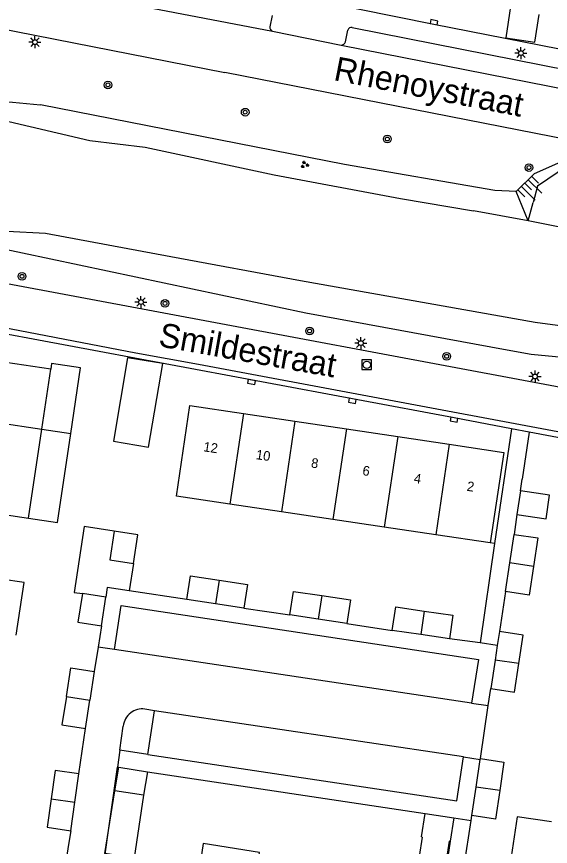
# Model space of a CAD drawing. Extents: x 124000 to 128010, y 398999 to 403000.
# Drawn here: x 126420.5 to 126475.9, y 399560.1 to 399646.3 of the extents above; entities that cross this region are included whole.
import ezdxf

# ---------------------------------------------------------------- set-up
doc = ezdxf.new("R2010")
doc.units = 0
for name, color, linetype in [('gg-afsc-hekwerk', 7, 'Continuous'), ('gg-anno-huisnummerreeks BGT', 7, 'Continuous'), ('gg-anno-openbare ruimte label', 7, 'Continuous'), ('gg-bbg-bijgebouw', 7, 'Continuous'), ('gg-bbg-gedigitaliseerde bebouwing', 7, 'Continuous'), ('gg-bbg-gedigitaliseerde bijgebouw', 7, 'Continuous'), ('gg-bbg-hoofdgebouw', 7, 'Continuous'), ('gg-bbg-luifel en loopbrug', 7, 'Continuous'), ('gg-bbg-tussenscheiding', 7, 'Continuous'), ('gg-knt-BGT kruinlijn', 7, 'Continuous'), ('gg-knt-verharding', 7, 'Continuous'), ('gg-knt-verharding nz', 7, 'Continuous'), ('gg-kntw-beschoeiing', 7, 'Continuous'), ('gg-kntw-bovenkant insteek waterloop', 7, 'Continuous'), ('gg-kntw-waterlijn', 7, 'Continuous'), ('gt-grn-vlakafsluiter', 7, 'Continuous'), ('gt-grn-weggrens', 7, 'Continuous'), ('gt-symb-boom', 7, 'Continuous'), ('gt-symb-groenvak', 7, 'Continuous'), ('gt-symb-kolk', 7, 'Continuous'), ('gt-symb-lichtmast', 7, 'Continuous'), ('gt-symb-rioolschacht', 7, 'Continuous'), ('gt-symb-talud symbool', 7, 'Continuous'), ('gx-grn-maaiveld', 7, 'Continuous')]:
    doc.layers.add(name, color=color, linetype=linetype)

# ---------------------------------------------------------------- blocks, each defined once
blk = doc.blocks.new('gt0-KOLK')
at = {"layer": 'gt-symb-kolk'}
blk.add_lwpolyline([(0, 0), (0.375, 0), (0.375, 0.4), (-0.375, 0.4), (-0.375, 0), (0, 0)], dxfattribs=at)
blk = doc.blocks.new('gt0-TALUD_1')
at = {"layer": 'gt-symb-talud symbool'}
for p, q in [((-1, -1), (-1, 0)), ((-0.5, -2), (-0.5, 0)), ((0, -1), (0, 0)), ((0.5, -2), (0.5, 0)), ((1, -1), (1, 0))]:
    blk.add_line(p, q, dxfattribs=at)
blk = doc.blocks.new('gt0-GRVAK')
at = {"layer": 'gt-symb-groenvak'}
for p, q in [((-0.11, 0.189), (-0.228, 0.24)), ((-0.182, 0.153), (0.088, 0.153)), ((-0.091, 0.211), (-0.156, 0.322)), ((-0.047, 0.214), (-0.047, 0.393)), ((-0.004, 0.211), (0.061, 0.322)), ((0.015, 0.189), (0.133, 0.24)), ((0.262, -0.052), (0.197, 0.059)), ((0.305, -0.049), (0.305, 0.13)), ((0.349, -0.052), (0.414, 0.059)), ((-0.245, -0.228), (-0.363, -0.177)), ((-0.318, -0.264), (-0.047, -0.264)), ((-0.226, -0.206), (-0.291, -0.095)), ((-0.183, -0.203), (-0.183, -0.024)), ((-0.139, -0.206), (-0.074, -0.095)), ((-0.12, -0.228), (-0.002, -0.177)), ((0.243, -0.074), (0.125, -0.023)), ((0.17, -0.11), (0.441, -0.11)), ((0.368, -0.074), (0.486, -0.023))]:
    blk.add_line(p, q, dxfattribs=at)
blk = doc.blocks.new('gt0-BOOM')
at = {"layer": 'gt-symb-boom'}
for radius in [0.4, 0.2]:
    blk.add_circle((0, 0), radius, dxfattribs=at)
blk = doc.blocks.new('gt0-LMAST')
at = {"layer": 'gt-symb-lichtmast'}
for p, q in [((-0.182, 0.173), (-0.447, 0.438)), ((-0.005, 0.246), (-0.005, 0.621)), ((0.172, 0.173), (0.437, 0.438)), ((-0.255, -0.004), (-0.63, -0.004)), ((-0.182, -0.181), (-0.447, -0.446)), ((-0.005, -0.254), (-0.005, -0.629)), ((0.437, -0.446), (0.172, -0.181)), ((0.245, -0.004), (0.62, -0.004))]:
    blk.add_line(p, q, dxfattribs=at)
blk.add_circle((-0.005, -0.004), 0.25, dxfattribs=at)
blk = doc.blocks.new('gt0-RS')
at = {"layer": 'gt-symb-rioolschacht'}
blk.add_lwpolyline([(-0.5, -0.5), (0.5, -0.5), (0.5, 0.5), (-0.5, 0.5)], close=True, dxfattribs=at)
blk.add_circle((0, 0), 0.375, dxfattribs=at)

msp = doc.modelspace()

# ---------------------------------------------------------------- linework, layer by layer
at = {"layer": 'gg-afsc-hekwerk'}
for p, q in [((126472.776, 399597.044), (126472.958, 399598.281)), ((126472.415, 399594.592), (126472.112, 399592.531)), ((126470.1, 399591.589), (126468.581, 399581.267)), ((126470.1, 399591.589), (126469.639, 399591.657)), ((126438.139, 399585.771), (126432.147, 399586.665)), ((126471.229, 399586.601), (126470.594, 399582.447)), ((126444.06, 399584.887), (126448.827, 399584.166)), ((126429.259, 399583.033), (126428.916, 399580.82)), ((126454.749, 399583.283), (126459.473, 399582.566)), ((126468.581, 399581.267), (126465.399, 399581.693)), ((126428.916, 399580.82), (126428.523, 399578.289)), ((126469.443, 399574.756), (126469.705, 399576.523)), ((126468.628, 399569.265), (126469.443, 399574.756)), ((126426.913, 399567.657), (126427.614, 399572.364)), ((126434.038, 399567.889), (126462.88, 399563.546)), ((126465.784, 399550.601), (126467.656, 399562.83)), ((126467.656, 399562.83), (126467.733, 399563.335)), ((126426.069, 399561.764), (126425.892, 399560.527)), ((126465.497, 399560.662), (126462.524, 399541.32))]:
    msp.add_line(p, q, dxfattribs=at)
at = {"layer": 'gg-bbg-bijgebouw'}
for p, q in [((126472.776, 399597.044), (126472.415, 399594.592)), ((126472.415, 399594.592), (126475.435, 399594.148)), ((126471.671, 399589.566), (126472.112, 399592.531)), ((126471.229, 399586.601), (126471.671, 399589.566)), ((126427.281, 399586.388), (126426.817, 399583.405)), ((126429.723, 399586.017), (126427.281, 399586.388)), ((126429.259, 399583.033), (126429.723, 399586.017)), ((126441.1, 399585.329), (126438.139, 399585.771)), ((126444.06, 399584.887), (126441.1, 399585.329)), ((126451.788, 399583.725), (126448.827, 399584.166)), ((126454.749, 399583.283), (126451.788, 399583.725)), ((126426.817, 399583.405), (126429.259, 399583.033)), ((126462.436, 399582.13), (126459.473, 399582.566)), ((126465.399, 399581.693), (126462.436, 399582.13)), ((126470.594, 399582.447), (126470.377, 399580.997)), ((126470.377, 399580.997), (126470.15, 399579.485)), ((126470.15, 399579.485), (126469.705, 399576.523)), ((126428.523, 399578.289), (126428.069, 399575.327)), ((126427.614, 399572.364), (126428.069, 399575.327)), ((126468.181, 399566.3), (126468.612, 399569.161)), ((126468.612, 399569.161), (126468.628, 399569.265)), ((126430.664, 399565.904), (126431.055, 399568.351)), ((126431.055, 399568.351), (126434.038, 399567.889)), ((126426.491, 399564.711), (126426.913, 399567.657)), ((126434.038, 399567.889), (126433.647, 399565.442)), ((126467.733, 399563.335), (126468.181, 399566.3)), ((126433.647, 399565.442), (126430.664, 399565.904)), ((126426.069, 399561.764), (126426.491, 399564.711)), ((126462.506, 399561.109), (126462.88, 399563.546)), ((126462.88, 399563.546), (126465.871, 399563.099)), ((126465.871, 399563.099), (126465.497, 399560.662)), ((126462.568, 399561.1), (126462.506, 399561.109)), ((126465.497, 399560.662), (126465.408, 399560.675))]:
    msp.add_line(p, q, dxfattribs=at)
for points in [[(126434.159, 399601.59), (126435.63, 399610.279), (126431.972, 399610.878), (126430.504, 399602.209), (126434.159, 399601.59)], [(126475.435, 399594.148), (126475.796, 399596.6), (126472.776, 399597.044)], [(126430.576, 399592.87), (126430.125, 399589.884), (126432.578, 399589.514)], [(126432.578, 399589.514), (126433.028, 399592.5), (126430.576, 399592.87)], [(126472.112, 399592.531), (126474.585, 399592.163), (126474.144, 399589.198)], [(126474.144, 399589.198), (126473.702, 399586.233), (126471.229, 399586.601)], [(126438.139, 399585.771), (126438.514, 399588.215), (126441.475, 399587.774)], [(126441.475, 399587.774), (126444.436, 399587.332), (126444.06, 399584.887)], [(126448.827, 399584.166), (126449.194, 399586.612), (126452.155, 399586.171)], [(126452.155, 399586.171), (126455.116, 399585.729), (126454.749, 399583.283)], [(126459.473, 399582.566), (126459.833, 399585.006), (126462.798, 399584.569)], [(126462.798, 399584.569), (126465.763, 399584.131), (126465.399, 399581.693)], [(126472.616, 399579.11), (126473.061, 399582.076), (126470.594, 399582.447)], [(126425.62, 399575.705), (126426.074, 399578.667), (126428.523, 399578.289)], [(126469.705, 399576.523), (126472.17, 399576.143), (126472.616, 399579.11)], [(126425.62, 399575.705), (126425.165, 399572.742), (126427.614, 399572.364)], [(126468.628, 399569.265), (126471.072, 399568.885), (126470.625, 399565.926)], [(126426.913, 399567.657), (126424.466, 399568.008), (126424.044, 399565.062)], [(126470.625, 399565.926), (126470.178, 399562.966), (126467.733, 399563.335)], [(126424.044, 399565.062), (126423.622, 399562.115), (126426.069, 399561.764)]]:
    msp.add_lwpolyline(points, dxfattribs=at)
at = {"layer": 'gg-bbg-gedigitaliseerde bebouwing'}
msp.add_lwpolyline([(126475.989, 399562.673), (126472.454, 399563.21), (126471.193, 399554.905), (126471.995, 399554.783)], dxfattribs=at)
at = {"layer": 'gg-bbg-gedigitaliseerde bijgebouw'}
msp.add_lwpolyline([(126462.568, 399561.1), (126461.964, 399557.082), (126464.804, 399556.655), (126465.408, 399560.675)], dxfattribs=at)
at = {"layer": 'gg-bbg-hoofdgebouw'}
for p, q in [((126423.078, 399603.461), (126424.005, 399609.682)), ((126438.453, 399605.925), (126444.022, 399605.09)), ((126444.022, 399605.09), (126449.363, 399604.29)), ((126449.363, 399604.29), (126454.704, 399603.489)), ((126421.7, 399594.216), (126423.078, 399603.461)), ((126454.704, 399603.489), (126460.044, 399602.689)), ((126460.044, 399602.689), (126465.384, 399601.889)), ((126465.384, 399601.889), (126471.045, 399601.04)), ((126447.954, 399594.889), (126442.613, 399595.686)), ((126453.295, 399594.093), (126447.954, 399594.889)), ((126458.636, 399593.297), (126453.295, 399594.093)), ((126463.976, 399592.501), (126458.636, 399593.297)), ((126439.815, 399560.425), (126439.47, 399558.051))]:
    msp.add_line(p, q, dxfattribs=at)
for points in [[(126424.005, 399609.682), (126419.348, 399610.383), (126419.459, 399611.125), (126415.336, 399611.746), (126415.224, 399611.004), (126412.92, 399611.351), (126411.984, 399605.132)], [(126442.613, 399595.686), (126437.042, 399596.516), (126438.453, 399605.925)], [(126411.984, 399605.132), (126411.047, 399598.913), (126415.908, 399598.177), (126415.444, 399595.15), (126421.7, 399594.216)], [(126471.045, 399601.04), (126469.639, 399591.657), (126463.976, 399592.501)], [(126420.402, 399582.059), (126421.223, 399587.543), (126418.848, 399587.895)], [(126447.875, 399553.7), (126444.894, 399554.148), (126445.686, 399559.504), (126439.815, 399560.425)]]:
    msp.add_lwpolyline(points, dxfattribs=at)
at = {"layer": 'gg-bbg-luifel en loopbrug'}
for p, q in [((126423.078, 399603.461), (126426.09, 399603.012)), ((126432.578, 399589.514), (126432.147, 399586.665))]:
    msp.add_line(p, q, dxfattribs=at)
for points in [[(126472.139, 399649.962), (126471.26, 399644.111), (126474.291, 399643.656), (126474.722, 399646.524)], [(126426.09, 399603.012), (126427.104, 399609.815), (126424.092, 399610.264), (126424.005, 399609.682)], [(126421.7, 399594.216), (126424.712, 399593.767), (126426.09, 399603.012)], [(126430.576, 399592.87), (126427.462, 399593.341), (126426.43, 399586.517), (126427.281, 399586.388)], [(126432.147, 399586.665), (126429.871, 399587.005), (126429.723, 399586.017)], [(126433.647, 399565.442), (126432.67, 399558.943), (126429.625, 399559.4), (126430.664, 399565.904)]]:
    msp.add_lwpolyline(points, dxfattribs=at)
at = {"layer": 'gg-bbg-tussenscheiding'}
for p, q in [((126411.984, 399605.132), (126423.078, 399603.461)), ((126444.022, 399605.09), (126442.613, 399595.686)), ((126449.363, 399604.29), (126447.954, 399594.889)), ((126454.704, 399603.489), (126453.295, 399594.093)), ((126460.044, 399602.689), (126458.636, 399593.297)), ((126465.384, 399601.889), (126463.976, 399592.501)), ((126474.144, 399589.198), (126471.671, 399589.566)), ((126441.475, 399587.774), (126441.1, 399585.329)), ((126452.155, 399586.171), (126451.788, 399583.725)), ((126462.798, 399584.569), (126462.436, 399582.13)), ((126472.616, 399579.11), (126470.15, 399579.485)), ((126425.62, 399575.705), (126428.069, 399575.327)), ((126470.625, 399565.926), (126468.181, 399566.3)), ((126424.044, 399565.062), (126426.491, 399564.711))]:
    msp.add_line(p, q, dxfattribs=at)
at = {"layer": 'gg-knt-BGT kruinlijn'}
for p, q in [((126474.232, 399630.015), (126480.769, 399632.904)), ((126472.327, 399628.136), (126474.232, 399630.015))]:
    msp.add_line(p, q, dxfattribs=at)
at = {"layer": 'gg-knt-verharding'}
for p, q in [((126447.003, 399646.427), (126446.761, 399645.242)), ((126412.617, 399646.276), (126442.093, 399640.494)), ((126447.015, 399644.779), (126454.153, 399643.345)), ((126454.597, 399643.685), (126454.845, 399644.886)), ((126455.303, 399645.187), (126491.617, 399638.015)), ((126480.769, 399632.904), (126442.093, 399640.494)), ((126471.852, 399603.492), (126470.1, 399591.589)), ((126473.674, 399603.152), (126471.852, 399603.492)), ((126473.674, 399603.152), (126472.958, 399598.281)), ((126496.337, 399598.929), (126473.674, 399603.152)), ((126434.768, 399574.218), (126433.77, 399574.396)), ((126434.07, 399569.68), (126434.768, 399574.218)), ((126431.16, 399570.117), (126431.522, 399572.615)), ((126434.07, 399569.68), (126431.16, 399570.117)), ((126428.205, 399549.067), (126430.914, 399568.371)), ((126430.914, 399568.371), (126431.055, 399568.351)), ((126425.892, 399560.527), (126424.333, 399550.907))]:
    msp.add_line(p, q, dxfattribs=at)
for points in [[(126428.634, 399652.455), (126455.889, 399647.097), (126463.771, 399645.528), (126495.176, 399639.374)], [(126480.769, 399632.904), (126474.542, 399628.71), (126474.101, 399626.997)], [(126495.524, 399599.645), (126476.675, 399603.199), (126439.344, 399610.167), (126432.851, 399611.367), (126416.068, 399614.558)], [(126471.852, 399603.492), (126465.908, 399604.637), (126415.834, 399613.989)]]:
    msp.add_lwpolyline(points, dxfattribs=at)
for centre, radius, start, end in [((126447.167, 399645.164), 0.414, 169.08451, 248.4135), ((126455.231, 399644.797), 0.396, 79.58186, 167.04439), ((126454.162, 399643.793), 0.448, 268.8181, 346.06921), ((126433.516, 399572.408), 2.005, 127.13427, 174.0877), ((126433.514, 399572.409), 2.003, 82.66464, 127.09586)]:
    msp.add_arc(centre, radius, start, end, dxfattribs=at)
at = {"layer": 'gg-knt-verharding nz'}
for p, q in [((126429.832, 399648.119), (126447.015, 399644.779)), ((126454.153, 399643.345), (126491.927, 399635.916)), ((126467.704, 399575.016), (126430.628, 399580.564)), ((126466.872, 399569.421), (126434.768, 399574.218))]:
    msp.add_line(p, q, dxfattribs=at)
for points in [[(126430.628, 399580.564), (126431.324, 399585.159), (126468.433, 399579.552), (126467.704, 399575.016)], [(126434.07, 399569.68), (126466.162, 399564.855), (126466.872, 399569.421)]]:
    msp.add_lwpolyline(points, dxfattribs=at)
at = {"layer": 'gg-kntw-beschoeiing'}
for p, q in [((126473.566, 399625.095), (126474.101, 399626.997)), ((126479.569, 399623.901), (126473.566, 399625.095)), ((126479.569, 399623.901), (126473.566, 399625.095))]:
    msp.add_line(p, q, dxfattribs=at)
at = {"layer": 'gg-kntw-bovenkant insteek waterloop'}
for p, q in [((126454.504, 399630.93), (126422.949, 399637.156)), ((126450.477, 399615.54), (126471.397, 399611.706))]:
    msp.add_line(p, q, dxfattribs=at)
for points in [[(126472.327, 399628.136), (126470.128, 399628.246), (126454.504, 399630.93)], [(126471.397, 399611.706), (126473.896, 399611.248), (126482.567, 399610.403)]]:
    msp.add_lwpolyline(points, dxfattribs=at)
at = {"layer": 'gg-kntw-waterlijn'}
msp.add_line((126473.566, 399625.095), (126467.896, 399626.151), dxfattribs=at)
at = {"layer": 'gt-grn-vlakafsluiter'}
msp.add_line((126473.566, 399625.095), (126472.327, 399628.136), dxfattribs=at)
at = {"layer": 'gt-grn-weggrens'}
for p, q in [((126470.377, 399580.997), (126468.581, 399581.267)), ((126430.628, 399580.564), (126428.916, 399580.82)), ((126467.704, 399575.016), (126469.443, 399574.756)), ((126431.16, 399570.117), (126430.914, 399568.371)), ((126466.872, 399569.421), (126468.612, 399569.161)), ((126465.871, 399563.099), (126467.656, 399562.83))]:
    msp.add_line(p, q, dxfattribs=at)
at = {"layer": 'gx-grn-maaiveld'}
for p, q in [((126416.712, 399636.083), (126428.063, 399633.429)), ((126428.063, 399633.429), (126433.799, 399632.752)), ((126433.799, 399632.752), (126447.218, 399629.865)), ((126447.218, 399629.865), (126460.333, 399627.402)), ((126460.333, 399627.402), (126467.896, 399626.151))]:
    msp.add_line(p, q, dxfattribs=at)
for points in [[(126407.601, 399640.554), (126408.865, 399640.325), (126411.728, 399638.925), (126417.095, 399637.695), (126422.949, 399637.156)], [(126487.559, 399614.833), (126485.806, 399615.509), (126484.902, 399613.758), (126482.586, 399613.432), (126474.306, 399614.547), (126449.946, 399618.876), (126436.477, 399621.371), (126423.463, 399623.768), (126415.444, 399624.2), (126410.219, 399625.255), (126407.661, 399628.863), (126400.324, 399630.219), (126398.886, 399629.11)], [(126405.784, 399624.127), (126406.555, 399623.864), (126412.254, 399623.589), (126415.159, 399623.01), (126450.477, 399615.54)], [(126403.957, 399621.514), (126411.289, 399620.127), (126496.402, 399604.173)]]:
    msp.add_lwpolyline(points, dxfattribs=at)

# ---------------------------------------------------------------- block references
at = {"layer": 'gt-symb-boom'}
for p in [(126429.939, 399639.212), (126444.192, 399636.379), (126458.955, 399633.59), (126473.662, 399630.626), (126421.015, 399619.331), (126435.864, 399616.519), (126450.881, 399613.654), (126465.119, 399611.023)]:
    msp.add_blockref('gt0-BOOM', p, dxfattribs=at)
at = {"layer": 'gt-symb-groenvak'}
msp.add_blockref('gt0-GRVAK', (126450.359, 399630.923), dxfattribs=at)
at = {"layer": 'gt-symb-kolk'}
for p, rotation in [((126463.771, 399645.528), -11.083630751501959), ((126444.884, 399608.557), 169.4086012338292), ((126455.347, 399606.603), 169.42446682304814), ((126465.908, 399604.637), 169.45767962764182)]:
    msp.add_blockref('gt0-KOLK', p, dxfattribs=dict(at, rotation=rotation))
at = {"layer": 'gt-symb-lichtmast'}
for p in [(126422.361, 399643.65), (126472.837, 399642.519), (126433.374, 399616.668), (126456.211, 399612.404), (126474.298, 399608.931)]:
    msp.add_blockref('gt0-LMAST', p, dxfattribs=at)
at = {"layer": 'gt-symb-rioolschacht'}
msp.add_blockref('gt0-RS', (126456.824, 399610.148), dxfattribs=at)
at = {"layer": 'gt-symb-talud symbool', "xscale": 0.9998489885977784, "yscale": 0.9998489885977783, "rotation": 45}
msp.add_blockref('gt0-TALUD_1', (126473.232, 399629.015), dxfattribs=at)

# ---------------------------------------------------------------- texts
at = {"layer": 'gg-anno-huisnummerreeks BGT'}
for s, p in [('12', (126439.803, 399601.173)), ('10', (126445.258, 399600.355)), ('8', (126450.982, 399599.497)), ('6', (126456.323, 399598.696)), ('4', (126461.663, 399597.896)), ('2', (126467.163, 399597.071))]:
    msp.add_text(s, height=1, rotation=351.5, dxfattribs=at).set_placement(p)
at = {"layer": 'gg-anno-openbare ruimte label'}
for s, rotation, p in [('Rhenoystraat', 348.9, (126453.287, 399639.722)), ('Smildestraat', 349.9, (126435.101, 399612.087))]:
    msp.add_text(s, height=2.5, rotation=rotation, dxfattribs=at).set_placement(p)

doc.saveas('drawing.dxf')
